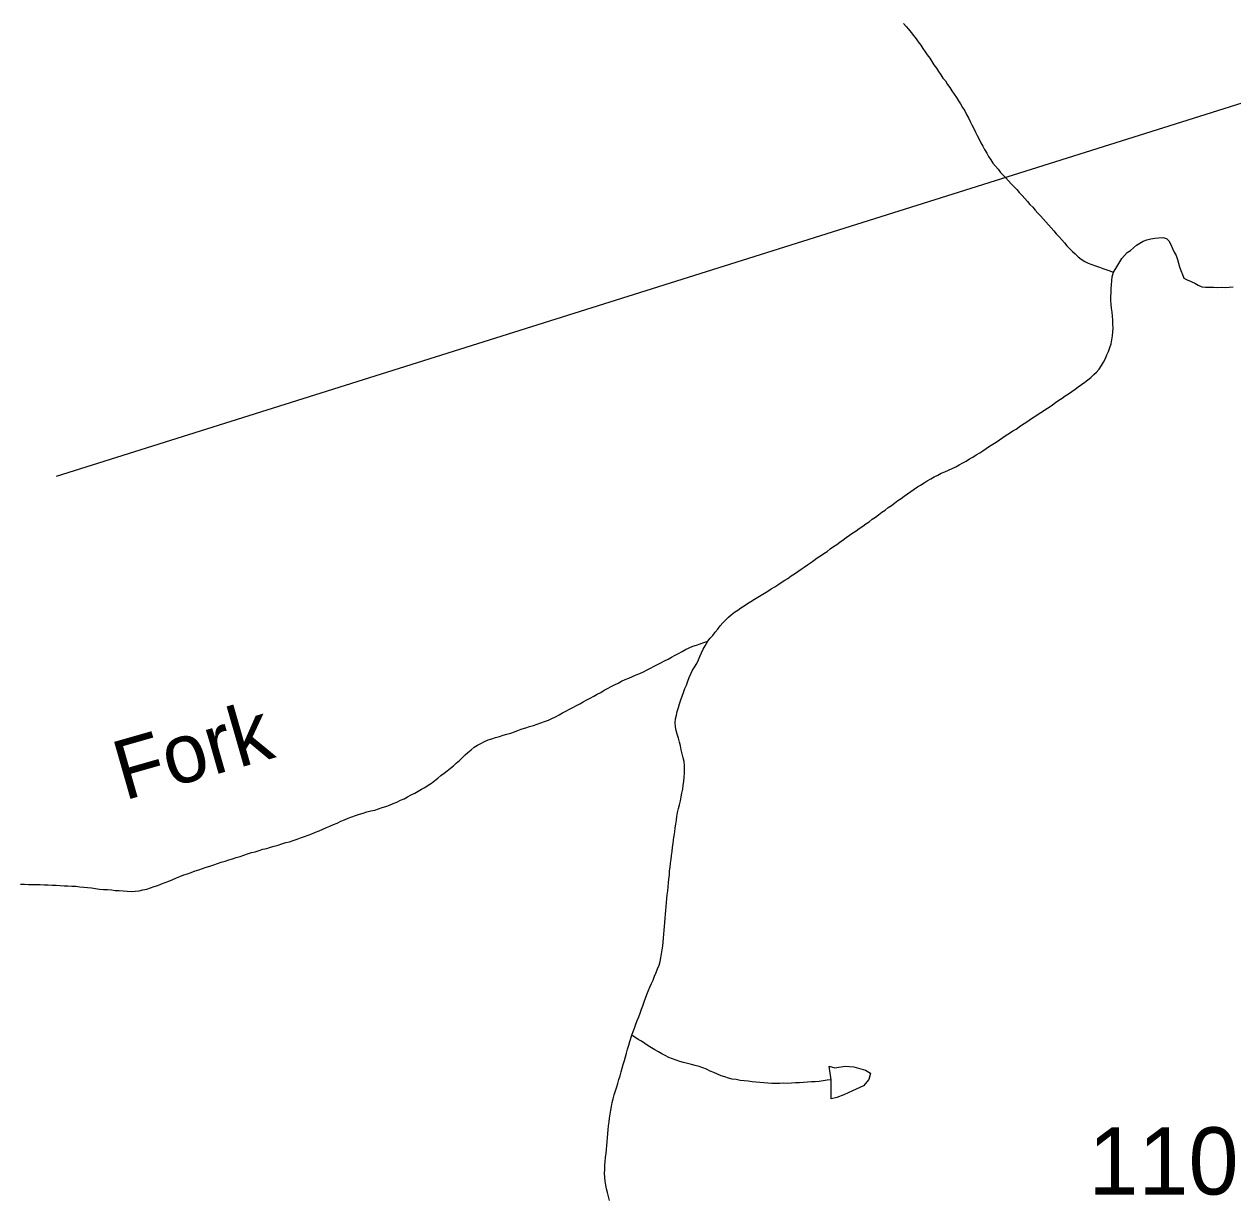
# Model space of a CAD drawing. Extents: x 1950930 to 2061844, y 904556 to 1017002.
# Drawn here: x 1972593 to 1975648, y 914077 to 917044 of the extents above; entities that cross this region are included whole.
import ezdxf

# ---------------------------------------------------------------- set-up
doc = ezdxf.new("R2010")
doc.units = 0
for name, color, linetype in [('Exist Hydrographic Creek Single Shore', 7, 'Continuous'), ('Exist Hydrographic Creek Single Shore Label', 7, 'Continuous'), ('Exist Hydrographic Misc Water Feature', 7, 'Continuous'), ('Exist Road Secondary Structure Pipe Number Label', 7, 'Continuous'), ('Exist Road Secondary Type 51 Number Label', 7, 'Continuous')]:
    doc.layers.add(name, color=color, linetype=linetype)

msp = doc.modelspace()

# ---------------------------------------------------------------- linework, layer by layer
at = {"layer": 'Exist Hydrographic Creek Single Shore'}
for points in [[(1974816.2, 917046), (1974823, 917038.4), (1974828.9, 917031.1), (1974835.3, 917022.8), (1974841.2, 917015.4), (1974847.6, 917007.2), (1974853.3, 916999.4), (1974859.3, 916991.2), (1974864.6, 916982.6), (1974870.6, 916974.4), (1974875.9, 916966.3), (1974882.2, 916958.1), (1974887.6, 916949.4), (1974892.9, 916940.9), (1974898.9, 916932.7), (1974904.2, 916924.6), (1974910.1, 916916), (1974915.5, 916907.9), (1974921.6, 916900.5), (1974926.9, 916891.9), (1974932.7, 916883.7), (1974938.2, 916875.2), (1974944, 916867), (1974949.5, 916858.9), (1974954.8, 916850.4), (1974960.2, 916842.3), (1974965.1, 916833), (1974970.6, 916824.9), (1974975.3, 916815.6), (1974979.9, 916807.2), (1974984.4, 916798.4), (1974988.9, 916789.2), (1974993.2, 916780), (1974998.1, 916770.7), (1975002.2, 916762.4), (1975007.1, 916753.5), (1975011.4, 916744.4), (1975016.6, 916735.9), (1975020.9, 916726.8), (1975026.2, 916717.7), (1975030.7, 916709.4), (1975036.2, 916701.2), (1975042, 916692.6), (1975048.3, 916685.2), (1975054.7, 916677.8), (1975061.1, 916669.4), (1975068, 916662.7), (1975074.4, 916655.3), (1975081.1, 916647.7), (1975088.1, 916640.2), (1975095.1, 916633.5), (1975101.9, 916626), (1975108.6, 916618.4), (1975115.4, 916610.9), (1975122.4, 916603.3), (1975129.1, 916595.8), (1975135.5, 916588.3), (1975142.5, 916581.6), (1975148.8, 916574.1), (1975155.6, 916566.6), (1975162.1, 916559.1)], [(1975162.1, 916559.1), (1975168.9, 916551.6), (1975175.3, 916544.2), (1975182.4, 916536.6), (1975189.4, 916529), (1975195.8, 916521.5), (1975202.1, 916514.1), (1975208.9, 916506.1), (1975215.9, 916499), (1975222.6, 916491.5), (1975229, 916483.7), (1975236.2, 916476.4), (1975242.7, 916469.7), (1975250.1, 916463), (1975257.5, 916456.2), (1975265.1, 916450.1), (1975273.9, 916444.3), (1975282.5, 916440.2), (1975292.1, 916436.7), (1975301.4, 916433.2), (1975311, 916429.7), (1975320, 916426.4), (1975329.7, 916422.9), (1975346.7, 916417.4)], [(1975346.7, 916417.4), (1975352.4, 916426.3), (1975357.6, 916434.5), (1975362.5, 916443.5), (1975368, 916451.5), (1975374.2, 916459.5), (1975381.1, 916466.5), (1975389.3, 916472.2), (1975396.9, 916478.7), (1975404.7, 916485.3), (1975412.9, 916490.5), (1975421.7, 916495.3), (1975430.8, 916499.2), (1975440.6, 916501.7), (1975450.7, 916503), (1975460.5, 916503.6), (1975471.2, 916504.4), (1975480.8, 916502.5), (1975486.7, 916496), (1975491.3, 916486.7), (1975495.6, 916476.8), (1975499.9, 916467.6), (1975505, 916459.1), (1975508.5, 916449.2), (1975510.5, 916439.6), (1975513.2, 916430.3), (1975516.9, 916421.1), (1975520.8, 916411.3), (1975524.7, 916402.2), (1975532.5, 916397.3), (1975542.5, 916393.8), (1975551.9, 916389.4), (1975560.6, 916384.5), (1975569.6, 916379.9), (1975579, 916378.9), (1975588.9, 916379), (1975599.1, 916378.7), (1975608.7, 916378.4), (1975619, 916378.9), (1975628.8, 916378.6), (1975638.7, 916379.5), (1975648.9, 916380)], [(1975133.8, 916042.7), (1975142, 916048.4), (1975150.2, 916054.1), (1975158.7, 916059.6), (1975166.9, 916065), (1975175.5, 916070.5), (1975184.1, 916076.1), (1975192.1, 916081.8), (1975200.3, 916087.4), (1975208.5, 916093), (1975216.7, 916098.4), (1975224.7, 916104), (1975233.3, 916109.6), (1975241.5, 916115.3), (1975249.7, 916120.9), (1975257.5, 916127), (1975266.1, 916132.6), (1975273.9, 916139.1), (1975282.1, 916144.8), (1975289.5, 916151), (1975297.1, 916158.4), (1975304, 916164.6), (1975310.8, 916172.1), (1975316.1, 916181), (1975321.5, 916189.1), (1975326, 916198.5), (1975330.1, 916207.7), (1975333.6, 916216.5), (1975337.5, 916226.4), (1975340.3, 916236.2), (1975342.4, 916246), (1975344, 916256), (1975345.3, 916265.9), (1975345.7, 916275.5), (1975345, 916285.4), (1975345, 916295.9), (1975344.2, 916305.8), (1975343, 916315.7), (1975341.6, 916325.7), (1975340.7, 916335.5), (1975340.1, 916345.4), (1975340.1, 916355.1), (1975340.5, 916365.1), (1975340.5, 916375.7), (1975341.4, 916385.3), (1975342.2, 916395.4), (1975343.4, 916404.9), (1975346.7, 916417.4)], [(1974321.2, 915483.7), (1974327.6, 915491.7), (1974333.9, 915498.8), (1974339.9, 915506.9), (1974346.4, 915514.8), (1974352.4, 915523.2), (1974359.2, 915530.3), (1974365.9, 915537.5), (1974373.5, 915544.7), (1974380.7, 915550.6), (1974389.1, 915557), (1974397.1, 915562.3), (1974404.9, 915568), (1974413.5, 915573.5), (1974421.7, 915579.3), (1974430.1, 915584.4), (1974438.9, 915590.5), (1974447.3, 915594.9), (1974455.7, 915600.4), (1974464.3, 915605.2), (1974472.8, 915610.9), (1974481.4, 915616.4), (1974490.4, 915621.1), (1974498.4, 915626.9), (1974507, 915632.4), (1974515.6, 915638), (1974523.6, 915642.9), (1974532.2, 915648.9), (1974540.4, 915654.5), (1974548.6, 915660.2), (1974556.8, 915665.8), (1974565, 915671.5), (1974573, 915676.8), (1974581.2, 915682.4), (1974590, 915688.8), (1974597.6, 915694.5), (1974605.8, 915700.2), (1974614.4, 915705.8), (1974622.7, 915711), (1974630.4, 915717.5), (1974639.1, 915723.1), (1974647.3, 915728.8), (1974655.3, 915734.4), (1974663.3, 915740.6), (1974671.2, 915746.2), (1974679.4, 915751.8), (1974687.7, 915757.6), (1974695.9, 915762.8), (1974704.1, 915769.3), (1974712.7, 915774.8), (1974720.5, 915780.5), (1974728.7, 915786.2), (1974736.9, 915792.2), (1974745.1, 915797.9), (1974752.7, 915803.6), (1974761.1, 915810.1), (1974769.3, 915815.7), (1974777.5, 915821.8), (1974785.3, 915827.5), (1974793.3, 915833.1), (1974801.7, 915839.6), (1974809.9, 915845.2), (1974817.9, 915850.6), (1974826.1, 915856.2), (1974834.5, 915862.7), (1974842.5, 915868.3), (1974851.1, 915873.9), (1974859.1, 915878.4), (1974867.7, 915884), (1974875.9, 915889.6), (1974884.7, 915894.4), (1974893.1, 915899.2), (1974902.3, 915903.9), (1974911.4, 915908.6), (1974920.4, 915912.5), (1974929.6, 915916.4), (1974938.8, 915921), (1974947.7, 915925), (1974956.5, 915930.1), (1974965.5, 915934.8), (1974974.1, 915939.2), (1974982.9, 915945.2), (1974991.1, 915949.6), (1974999.7, 915955.1), (1975008.4, 915960), (1975016.4, 915965.6), (1975025, 915971.2), (1975033.6, 915976.8), (1975041.8, 915982.5), (1975050.2, 915987.6), (1975058.4, 915993.4), (1975067, 915998.9), (1975075.2, 916004.6), (1975083.4, 916010.2), (1975092, 916015.8), (1975100.4, 916020.3), (1975108.4, 916025.9), (1975117, 916031.5), (1975125.2, 916037.2), (1975133.8, 916042.7)], [(1974032.9, 915344.9), (1974041.7, 915349.7), (1974050.6, 915354.4), (1974059.2, 915360), (1974068, 915364.8), (1974077, 915369.5), (1974085.6, 915373.4), (1974094.4, 915378.2), (1974103.5, 915383), (1974112.5, 915386.8), (1974121.7, 915390.7), (1974131.3, 915394.9), (1974140.4, 915398.8), (1974149.6, 915402.6), (1974158.8, 915406.5), (1974167.6, 915411.3), (1974176.5, 915416.1), (1974185.3, 915420.8), (1974194.1, 915424.8), (1974202.9, 915429.5), (1974211.7, 915434.2), (1974221.2, 915438.9), (1974229.6, 915443.6), (1974238.4, 915448.5), (1974247.2, 915453.2), (1974256.2, 915457.9), (1974265, 915462.6), (1974273.9, 915467.4), (1974283.1, 915471.2), (1974292.5, 915474.3), (1974301.9, 915477.4), (1974311.4, 915480.3), (1974321.2, 915483.7)], [(1974301.5, 915445.3), (1974305, 915454.9), (1974309.3, 915464), (1974314.3, 915472.3), (1974321.2, 915483.7)], [(1974128.9, 914487.5), (1974132.6, 914497), (1974135.7, 914505.8), (1974139.5, 914515.9), (1974142.6, 914524.7), (1974146.5, 914534.6), (1974150, 914543.5), (1974153.5, 914553.5), (1974157, 914562.3), (1974160.3, 914572), (1974163.9, 914581.1), (1974167.2, 914590.7), (1974170.9, 914599.5), (1974174.6, 914609.5), (1974178.7, 914618.3), (1974182.8, 914627.3), (1974186.9, 914636.9), (1974191, 914646), (1974194.5, 914655.2), (1974198, 914664.9), (1974200.7, 914673.8), (1974202.7, 914683.6), (1974204.3, 914693.5), (1974206, 914703.4), (1974207.2, 914712.9), (1974208.7, 914723.7), (1974209.3, 914733.3), (1974210.5, 914743.3), (1974211.3, 914753.3), (1974212.1, 914763), (1974213, 914772.9), (1974213.4, 914783.4), (1974214.2, 914793.4), (1974215, 914803.1), (1974215.8, 914813.1), (1974216.6, 914823.5), (1974217.5, 914833.5), (1974218.7, 914843), (1974219.9, 914853.1), (1974220.7, 914862.6), (1974222, 914872.7), (1974222.8, 914882.6), (1974224, 914893), (1974224.8, 914903), (1974226.5, 914913), (1974227.3, 914922.5), (1974229, 914932.5), (1974229.8, 914942.5), (1974230.8, 914952), (1974232.2, 914962.8), (1974233.5, 914972.7), (1974234.7, 914982.3), (1974235.9, 914992.2), (1974237.6, 915001.8), (1974238.8, 915011.7), (1974240.4, 915021.6), (1974241.7, 915031.6), (1974243.1, 915041), (1974244.7, 915051), (1974247.4, 915060.7), (1974249.5, 915070.6), (1974251.9, 915080.3), (1974254, 915090.1), (1974256, 915100), (1974258.1, 915109.8), (1974259.3, 915119.8), (1974260.5, 915129.3), (1974261.3, 915140.2), (1974262.2, 915150.2), (1974262.6, 915159.9), (1974262, 915169.7), (1974261.1, 915179.5), (1974258.9, 915189.3), (1974256.8, 915199.3), (1974254.2, 915209.5), (1974252.1, 915219.1), (1974249.9, 915228.8), (1974246.8, 915239), (1974243.7, 915248.7), (1974241, 915258.1), (1974239.2, 915267.7), (1974238.8, 915277.6), (1974239.6, 915287.5), (1974241.7, 915297.3), (1974244.1, 915306.4), (1974247, 915316.1), (1974249.5, 915325.8), (1974252.7, 915335.5), (1974256.4, 915344.6), (1974259.7, 915354.2), (1974263.4, 915364.3), (1974267.1, 915373), (1974270.8, 915383.1), (1974274.5, 915391.8), (1974278.2, 915401.4), (1974282.7, 915410.4), (1974287.8, 915418.6), (1974293.1, 915427.5), (1974297.6, 915436.6), (1974301.5, 915445.3)], [(1973138.9, 914939.9), (1973148.3, 914943.4), (1973158.2, 914946.3), (1973167.6, 914949.4), (1973177.4, 914951.5), (1973186.9, 914954.6), (1973196.7, 914958), (1973206.4, 914960.1), (1973215.8, 914963.1), (1973225.6, 914965.4), (1973235.1, 914968.3), (1973244.9, 914971.7), (1973254.3, 914974.8), (1973263.6, 914976.9), (1973273, 914980), (1973283, 914983.4), (1973292.1, 914986.9), (1973301.9, 914990.3), (1973310.9, 914993.4), (1973320.6, 914997.1), (1973329.6, 915001), (1973338.8, 915004.9), (1973348, 915008.8), (1973357.1, 915012.7), (1973366.3, 915016.5), (1973375.3, 915020.4), (1973384.5, 915024.3), (1973393.4, 915029), (1973402.8, 915032.5), (1973412.4, 915036.3), (1973421.7, 915040.2), (1973431.1, 915043.3), (1973440.5, 915046.3), (1973450, 915049.3), (1973459.8, 915052.6), (1973469.4, 915054.9), (1973479.3, 915057), (1973488.7, 915060), (1973498.1, 915063.1), (1973507.6, 915066.1), (1973517, 915069.1), (1973526.2, 915073.4), (1973535.3, 915077.3), (1973544.5, 915081.9), (1973553.7, 915085.8), (1973562.5, 915090.6), (1973571.3, 915095.4), (1973580.4, 915100.1), (1973589.2, 915104.8), (1973598, 915109.5), (1973606, 915114.4), (1973614.6, 915120), (1973622.8, 915125.3), (1973631, 915131.8), (1973638.8, 915137.4), (1973646.6, 915144), (1973655, 915150), (1973662.4, 915156.6), (1973670.8, 915163), (1973678.2, 915169.2), (1973685.6, 915175.7), (1973693.4, 915182.3), (1973700.1, 915189.4), (1973707.7, 915196.8), (1973715.1, 915202.9), (1973723.1, 915209.5), (1973730.5, 915216), (1973738.9, 915220.9), (1973747.7, 915225.2), (1973756.7, 915230.3), (1973765.9, 915234.2), (1973775.4, 915237.3), (1973784.6, 915240.2), (1973794.6, 915243.2), (1973803.9, 915246.3), (1973813.7, 915248.8), (1973823.2, 915251.8), (1973833, 915254.8), (1973842.6, 915258.7), (1973852.1, 915262.1), (1973861.5, 915265), (1973870.9, 915268.1), (1973880.4, 915271.2), (1973889.8, 915274.2), (1973899.2, 915277.2), (1973908.9, 915281), (1973918.3, 915284.1), (1973927.1, 915288.8), (1973936.3, 915293.1), (1973945.2, 915297.4), (1973954, 915302.6), (1973962.8, 915306.9), (1973971.8, 915312), (1973980.2, 915316.4), (1973989, 915321.2), (1973997.4, 915325.9), (1974006.3, 915330.8), (1974015.1, 915335.5), (1974024.1, 915340.2), (1974032.9, 915344.9)], [(1972584, 914869.7), (1972594.3, 914869.4), (1972603.9, 914869.1), (1972614.2, 914868.8), (1972623.8, 914868.6), (1972634.1, 914868.6), (1972644.1, 914868.3), (1972654.4, 914868), (1972664, 914866.9), (1972674, 914866.9), (1972684.3, 914866.6), (1972694.3, 914865.5), (1972704, 914865.3), (1972714, 914864.6), (1972724.3, 914864.2), (1972734.3, 914863.1), (1972743.8, 914862), (1972753.8, 914860.9), (1972763.9, 914860.2), (1972773.9, 914858.3), (1972783.7, 914857.2), (1972793.8, 914856.1), (1972804, 914855.8), (1972813.7, 914855), (1972823.7, 914853.9), (1972833.4, 914853.7), (1972843.4, 914852.6), (1972853.5, 914851.9), (1972864.1, 914851.5), (1972874, 914852), (1972883.8, 914852.6), (1972893.7, 914855.1), (1972903.3, 914857.3), (1972912.7, 914860.3), (1972921.7, 914863.5), (1972931.2, 914866.4), (1972940.6, 914870.2), (1972949.8, 914874.1), (1972959.3, 914877.6), (1972968.9, 914881.4), (1972978.1, 914885.3), (1972987.2, 914889.2), (1972996.8, 914893), (1973006.2, 914896.1), (1973015.7, 914899), (1973025.3, 914903.2), (1973034.7, 914906.3), (1973044.2, 914909.3), (1973053.6, 914912.4), (1973063, 914915.3), (1973072.5, 914918.4), (1973081.9, 914921.8), (1973091.3, 914924.9), (1973101.2, 914927.8), (1973110.6, 914930.8), (1973120, 914933.9), (1973129.5, 914937), (1973138.9, 914939.9)], [(1974067, 914218.5), (1974067.8, 914228.5), (1974068.8, 914239.3), (1974069.8, 914248.8), (1974070.6, 914258.9), (1974071.9, 914268.4), (1974073.1, 914278.4), (1974074.8, 914288.3), (1974076, 914298.2), (1974077.6, 914307.8), (1974079.7, 914317.6), (1974082.1, 914327.3), (1974084.6, 914337.1), (1974087.7, 914347.2), (1974091, 914356.9), (1974093.6, 914365.8), (1974096.5, 914375.5), (1974099.4, 914385.2), (1974102.4, 914395.3), (1974104.7, 914404.2), (1974107.6, 914414), (1974110.4, 914423.7), (1974113.1, 914433.5), (1974115.4, 914442.4), (1974118.6, 914452.4), (1974121.3, 914462.3), (1974124.2, 914471.9), (1974128.9, 914487.5)], [(1974072.9, 914070.2), (1974070.2, 914079.9), (1974067.6, 914089.7), (1974065.5, 914099.7), (1974063.7, 914109), (1974061.8, 914118.6), (1974060.8, 914128.4), (1974060.4, 914138.7), (1974060.8, 914148.3), (1974061.2, 914158.9), (1974062, 914168.8), (1974062.9, 914178.5), (1974064.3, 914189.2), (1974064.9, 914198.9), (1974065.7, 914208.9), (1974067, 914218.5)]]:
    msp.add_lwpolyline(points, dxfattribs=at)
at = {"layer": 'Exist Hydrographic Misc Water Feature'}
for points in [[(1974632.7, 914375.1), (1974622.9, 914373.8), (1974612.8, 914372.5), (1974602.8, 914370.7), (1974592.9, 914370.2), (1974583.1, 914369.7), (1974573.2, 914369.2), (1974562.8, 914368.2), (1974552.9, 914367.7), (1974543.1, 914367.2), (1974532.8, 914366.8), (1974522.8, 914365.8), (1974512.7, 914366.2), (1974503.3, 914365.6), (1974492.6, 914366), (1974483, 914365.8), (1974473, 914366.9), (1974462.7, 914367.2), (1974453.1, 914368.4), (1974442.6, 914369.1), (1974433, 914370.2), (1974423.1, 914371.3), (1974413.1, 914372.4), (1974403, 914373.5), (1974393.2, 914375.4), (1974383.1, 914377), (1974373.7, 914378.8), (1974364.1, 914382.3), (1974354.9, 914384.9), (1974345.8, 914389.6), (1974336.4, 914393.8), (1974327.6, 914397.2), (1974317.9, 914401.5), (1974308.9, 914404.9), (1974299.3, 914408.3), (1974289.4, 914411.1), (1974279.8, 914413.8), (1974270, 914416.4), (1974260.1, 914418.4), (1974250.7, 914421.1), (1974241, 914424.5), (1974232, 914427.9), (1974222.8, 914431.4), (1974213.8, 914436.4), (1974205.2, 914440.5), (1974196.3, 914446), (1974187.7, 914450.9), (1974179.1, 914455.8), (1974170.7, 914461.2), (1974162.3, 914467), (1974153.9, 914472.3), (1974145.3, 914477.2), (1974128.9, 914487.5)], [(1974632.7, 914375.1), (1974628.2, 914409.1), (1974642.5, 914405.3), (1974668.2, 914409.1), (1974690.5, 914407.7), (1974720, 914399.5), (1974732.6, 914392), (1974728.5, 914375.9), (1974714.7, 914359.7), (1974686.8, 914347), (1974664.7, 914337), (1974647.1, 914330.7), (1974632.7, 914326.8), (1974632.7, 914375.1)]]:
    msp.add_lwpolyline(points, dxfattribs=at)
at = {"layer": 'Exist Road Secondary Structure Pipe Number Label'}
msp.add_line((1976138.4, 916991.7), (1972674.1, 915900.7), dxfattribs=at)

# ---------------------------------------------------------------- texts
at = {"layer": 'Exist Hydrographic Creek Single Shore Label'}
msp.add_text('Fork', height=150, rotation=15.9532, dxfattribs=at).set_placement((1972846.2, 915080.7))
at = {"layer": 'Exist Road Secondary Type 51 Number Label'}
msp.add_text('1108', height=170, dxfattribs=at).set_placement((1975283.4, 914084.9))

doc.saveas('drawing.dxf')
